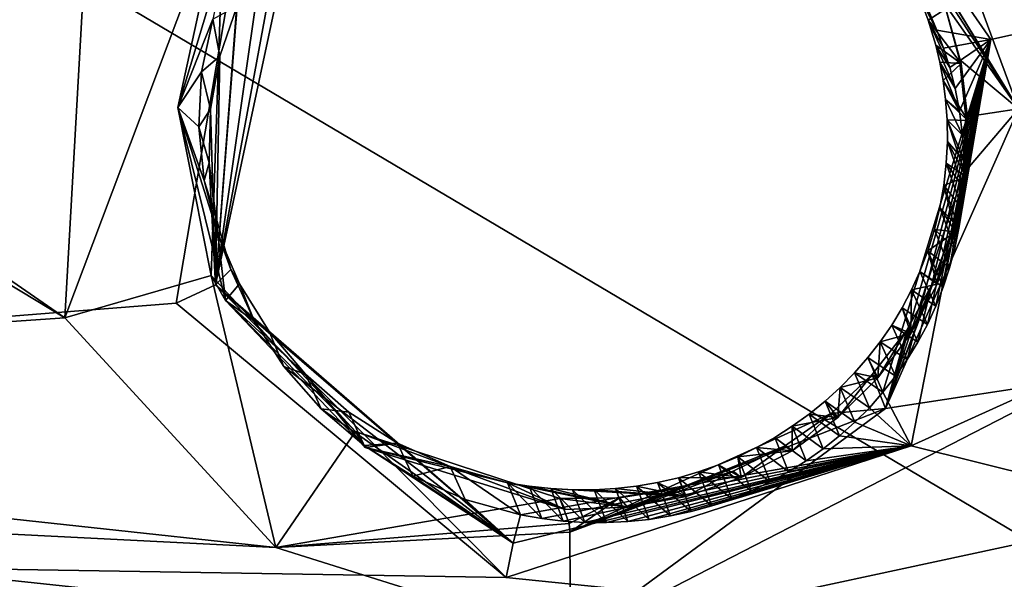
# Model space of a CAD drawing. Header units: millimetres. Extents: x -147 to 294, y -82 to 275.
# Tile 425 of 609: x 195.02 to 200.46, y 219.66 to 222.74. Entities that reach past the tile are written whole.
import ezdxf

# ---------------------------------------------------------------- set-up
doc = ezdxf.new("R2010")
doc.units = ezdxf.units.MM
doc.header["$LTSCALE"] = 67.506716
for name, color, linetype in [('1594', 7, 'CONTINUOUS'), ('1606', 7, 'CONTINUOUS'), ('2223', 7, 'CONTINUOUS'), ('2540', 7, 'CONTINUOUS'), ('2541', 7, 'CONTINUOUS'), ('2542', 7, 'CONTINUOUS'), ('2543', 7, 'CONTINUOUS'), ('2544', 7, 'CONTINUOUS'), ('2545', 7, 'CONTINUOUS'), ('2546', 7, 'CONTINUOUS'), ('2547', 7, 'CONTINUOUS'), ('2548', 7, 'CONTINUOUS'), ('557', 7, 'CONTINUOUS'), ('841', 7, 'CONTINUOUS')]:
    doc.layers.add(name, color=color, linetype=linetype)

msp = doc.modelspace()

# ---------------------------------------------------------------- linework, layer by layer
at = {"layer": '1594', "linetype": 'CONTINUOUS'}
msp.add_3dface([(199.2281, 214.2068, -11.4624), (201.1768, 219.9902, -10.0896), (203.7156, 215.8943, -10.5675), (199.2281, 214.2068, -11.4624)], dxfattribs=at)
at = {"layer": '1606', "linetype": 'CONTINUOUS'}
for points in [[(188.8277, 220.6561, -11.2249), (188.4044, 225.2498, -10.3883), (195.2733, 221.0993, -10.3831), (188.8277, 220.6561, -11.2249)], [(188.4044, 225.2498, -10.3883), (190.0397, 224.723, -10.2784), (195.2733, 221.0993, -10.3831), (188.4044, 225.2498, -10.3883)], [(195.2733, 221.0993, -10.3831), (190.0397, 224.723, -10.2784), (195.4455, 224.1642, -9.7825), (195.2733, 221.0993, -10.3831)], [(196.437, 219.8316, -10.5202), (188.8277, 220.6561, -11.2249), (195.2733, 221.0993, -10.3831), (196.437, 219.8316, -10.5202)], [(200.8614, 220.7608, -9.9614), (201.1768, 219.9902, -10.0896), (198.0628, 219.3213, -10.4735), (200.8614, 220.7608, -9.9614)], [(190.4574, 220.1342, -11.1202), (188.8277, 220.6561, -11.2249), (196.437, 219.8316, -10.5202), (190.4574, 220.1342, -11.1202)], [(191.5649, 218.9703, -11.2222), (190.4574, 220.1342, -11.1202), (198.0628, 219.3213, -10.4735), (191.5649, 218.9703, -11.2222)], [(198.0628, 219.3213, -10.4735), (190.4574, 220.1342, -11.1202), (196.437, 219.8316, -10.5202), (198.0628, 219.3213, -10.4735)], [(201.1768, 219.9902, -10.0896), (199.2281, 214.2068, -11.4624), (198.0628, 219.3213, -10.4735), (201.1768, 219.9902, -10.0896)]]:
    msp.add_3dface(points, dxfattribs=at)
at = {"layer": '2223', "linetype": 'CONTINUOUS'}
for points in [[(189.6346, 225.0918, -7.9032), (180.2989, 219.9516, -10.2986), (197.2541, 224.1102, -7.2763), (189.6346, 225.0918, -7.9032)], [(200.3815, 222.6346, -7.2936), (209.1602, 224.5696, -6.4925), (199.6712, 223.6591, -7.1593), (200.3815, 222.6346, -7.2936)], [(199.9422, 220.3936, -7.7526), (209.1602, 224.5696, -6.4925), (200.3815, 222.6346, -7.2936), (199.9422, 220.3936, -7.7526)], [(209.1602, 224.5696, -6.4925), (199.9422, 220.3936, -7.7526), (206.4479, 218.7756, -7.6699), (209.1602, 224.5696, -6.4925)], [(197.2541, 224.1102, -7.2763), (180.2989, 219.9516, -10.2986), (196.2674, 223.4307, -7.4902), (197.2541, 224.1102, -7.2763)], [(196.2674, 223.4307, -7.4902), (180.2989, 219.9516, -10.2986), (195.8878, 221.1805, -7.9522), (196.2674, 223.4307, -7.4902)], [(195.8878, 221.1805, -7.9522), (180.2989, 219.9516, -10.2986), (197.7083, 219.6667, -8.0809), (195.8878, 221.1805, -7.9522)], [(199.9422, 220.3936, -7.7526), (197.7083, 219.6667, -8.0809), (206.4479, 218.7756, -7.6699), (199.9422, 220.3936, -7.7526)], [(180.2989, 219.9516, -10.2986), (188.8813, 219.3606, -9.1143), (206.4479, 218.7756, -7.6699), (180.2989, 219.9516, -10.2986)], [(197.7083, 219.6667, -8.0809), (180.2989, 219.9516, -10.2986), (206.4479, 218.7756, -7.6699), (197.7083, 219.6667, -8.0809)]]:
    msp.add_3dface(points, dxfattribs=at)
at = {"layer": '2540', "linetype": 'CONTINUOUS'}
for points in [[(200.3815, 222.6346, -7.2936), (199.6712, 223.6591, -7.1593), (200.0829, 222.6859, -7.5631), (200.3815, 222.6346, -7.2936)], [(200.0829, 222.6859, -7.5631), (199.6712, 223.6591, -7.1593), (200.0424, 222.7782, -7.5508), (200.0829, 222.6859, -7.5631)], [(200.1208, 222.5865, -7.577), (200.3815, 222.6346, -7.2936), (200.0829, 222.6859, -7.5631), (200.1208, 222.5865, -7.577)], [(199.9422, 220.3936, -7.7526), (200.3815, 222.6346, -7.2936), (199.7865, 220.6882, -7.9583), (199.9422, 220.3936, -7.7526)], [(199.7865, 220.6882, -7.9583), (200.3815, 222.6346, -7.2936), (199.8562, 220.7767, -7.9346), (199.7865, 220.6882, -7.9583)], [(199.8562, 220.7767, -7.9346), (200.3815, 222.6346, -7.2936), (199.9203, 220.8687, -7.9108), (199.8562, 220.7767, -7.9346)], [(199.9203, 220.8687, -7.9108), (200.3815, 222.6346, -7.2936), (199.9788, 220.964, -7.887), (199.9203, 220.8687, -7.9108)], [(199.9788, 220.964, -7.887), (200.3815, 222.6346, -7.2936), (200.0315, 221.0624, -7.8633), (199.9788, 220.964, -7.887)], [(200.0315, 221.0624, -7.8633), (200.3815, 222.6346, -7.2936), (200.0784, 221.1637, -7.8397), (200.0315, 221.0624, -7.8633)], [(200.0784, 221.1637, -7.8397), (200.3815, 222.6346, -7.2936), (200.1194, 221.2677, -7.8163), (200.0784, 221.1637, -7.8397)], [(200.1194, 221.2677, -7.8163), (200.3815, 222.6346, -7.2936), (200.1543, 221.3741, -7.7932), (200.1194, 221.2677, -7.8163)], [(200.1551, 222.4793, -7.5927), (200.3815, 222.6346, -7.2936), (200.1208, 222.5865, -7.577), (200.1551, 222.4793, -7.5927)], [(200.1543, 221.3741, -7.7932), (200.3815, 222.6346, -7.2936), (200.183, 221.4827, -7.7703), (200.1543, 221.3741, -7.7932)], [(200.1849, 222.364, -7.6103), (200.3815, 222.6346, -7.2936), (200.1551, 222.4793, -7.5927), (200.1849, 222.364, -7.6103)], [(200.183, 221.4827, -7.7703), (200.3815, 222.6346, -7.2936), (200.2056, 221.5933, -7.7478), (200.183, 221.4827, -7.7703)], [(200.2091, 222.2393, -7.6303), (200.3815, 222.6346, -7.2936), (200.1849, 222.364, -7.6103), (200.2091, 222.2393, -7.6303)], [(200.2056, 221.5933, -7.7478), (200.3815, 222.6346, -7.2936), (200.2216, 221.7043, -7.7259), (200.2056, 221.5933, -7.7478)], [(200.226, 222.1059, -7.6526), (200.3815, 222.6346, -7.2936), (200.2091, 222.2393, -7.6303), (200.226, 222.1059, -7.6526)], [(200.2216, 221.7043, -7.7259), (200.3815, 222.6346, -7.2936), (200.2311, 221.8147, -7.7049), (200.2216, 221.7043, -7.7259)], [(200.2339, 221.9641, -7.6775), (200.3815, 222.6346, -7.2936), (200.226, 222.1059, -7.6526), (200.2339, 221.9641, -7.6775)], [(200.2311, 221.8147, -7.7049), (200.3815, 222.6346, -7.2936), (200.2339, 221.9641, -7.6775), (200.2311, 221.8147, -7.7049)], [(199.7115, 220.6036, -7.982), (199.9422, 220.3936, -7.7526), (199.7865, 220.6882, -7.9583), (199.7115, 220.6036, -7.982)], [(199.6314, 220.5233, -8.0055), (199.9422, 220.3936, -7.7526), (199.7115, 220.6036, -7.982), (199.6314, 220.5233, -8.0055)], [(199.5466, 220.4475, -8.0287), (199.9422, 220.3936, -7.7526), (199.6314, 220.5233, -8.0055), (199.5466, 220.4475, -8.0287)], [(199.4573, 220.3764, -8.0515), (199.9422, 220.3936, -7.7526), (199.5466, 220.4475, -8.0287), (199.4573, 220.3764, -8.0515)], [(197.7083, 219.6667, -8.0809), (199.9422, 220.3936, -7.7526), (197.7467, 219.8567, -8.1048), (197.7083, 219.6667, -8.0809)], [(197.7467, 219.8567, -8.1048), (199.9422, 220.3936, -7.7526), (197.7872, 220.0123, -8.3059), (197.7467, 219.8567, -8.1048)], [(197.7872, 220.0123, -8.3059), (199.9422, 220.3936, -7.7526), (197.9047, 219.9919, -8.2963), (197.7872, 220.0123, -8.3059)], [(197.9047, 219.9919, -8.2963), (199.9422, 220.3936, -7.7526), (198.0231, 219.9779, -8.2854), (197.9047, 219.9919, -8.2963)], [(198.0231, 219.9779, -8.2854), (199.9422, 220.3936, -7.7526), (198.1419, 219.9705, -8.2733), (198.0231, 219.9779, -8.2854)], [(198.1419, 219.9705, -8.2733), (199.9422, 220.3936, -7.7526), (198.261, 219.9696, -8.26), (198.1419, 219.9705, -8.2733)], [(198.261, 219.9696, -8.26), (199.9422, 220.3936, -7.7526), (198.3797, 219.9753, -8.2455), (198.261, 219.9696, -8.26)], [(198.3797, 219.9753, -8.2455), (199.9422, 220.3936, -7.7526), (198.4975, 219.9876, -8.23), (198.3797, 219.9753, -8.2455)], [(198.4975, 219.9876, -8.23), (199.9422, 220.3936, -7.7526), (198.6141, 220.0063, -8.2134), (198.4975, 219.9876, -8.23)], [(198.6141, 220.0063, -8.2134), (199.9422, 220.3936, -7.7526), (198.729, 220.0316, -8.1959), (198.6141, 220.0063, -8.2134)], [(198.729, 220.0316, -8.1959), (199.9422, 220.3936, -7.7526), (198.8419, 220.0631, -8.1774), (198.729, 220.0316, -8.1959)], [(198.8419, 220.0631, -8.1774), (199.9422, 220.3936, -7.7526), (198.9524, 220.1008, -8.1581), (198.8419, 220.0631, -8.1774)], [(198.9524, 220.1008, -8.1581), (199.9422, 220.3936, -7.7526), (199.0602, 220.1445, -8.1381), (198.9524, 220.1008, -8.1581)], [(199.0602, 220.1445, -8.1381), (199.9422, 220.3936, -7.7526), (199.1649, 220.1941, -8.1173), (199.0602, 220.1445, -8.1381)], [(199.1649, 220.1941, -8.1173), (199.9422, 220.3936, -7.7526), (199.2662, 220.2494, -8.0959), (199.1649, 220.1941, -8.1173)], [(199.2662, 220.2494, -8.0959), (199.9422, 220.3936, -7.7526), (199.3637, 220.3103, -8.074), (199.2662, 220.2494, -8.0959)], [(199.3637, 220.3103, -8.074), (199.9422, 220.3936, -7.7526), (199.4573, 220.3764, -8.0515), (199.3637, 220.3103, -8.074)]]:
    msp.add_3dface(points, dxfattribs=at)
at = {"layer": '2541', "linetype": 'CONTINUOUS'}
for points in [[(196.2674, 223.4307, -7.4902), (195.8878, 221.1805, -7.9522), (196.1051, 221.2812, -8.0153), (196.2674, 223.4307, -7.4902)], [(196.4846, 223.3433, -7.5917), (196.2674, 223.4307, -7.4902), (196.1051, 221.2812, -8.0153), (196.4846, 223.3433, -7.5917)], [(196.4846, 223.3433, -7.5917), (196.1051, 221.2812, -8.0153), (196.5406, 223.321, -7.8412), (196.4846, 223.3433, -7.5917)], [(196.5406, 223.321, -7.8412), (196.1051, 221.2812, -8.0153), (196.3625, 223.0817, -7.9055), (196.5406, 223.321, -7.8412)], [(196.3625, 223.0817, -7.9055), (196.1051, 221.2812, -8.0153), (196.2243, 222.82, -7.9694), (196.3625, 223.0817, -7.9055)], [(196.2243, 222.82, -7.9694), (196.1051, 221.2812, -8.0153), (196.1286, 222.5414, -8.0317), (196.2243, 222.82, -7.9694)], [(196.1286, 222.5414, -8.0317), (196.1051, 221.2812, -8.0153), (196.0762, 222.2502, -8.0914), (196.1286, 222.5414, -8.0317)], [(196.0762, 222.2502, -8.0914), (196.1051, 221.2812, -8.0153), (196.0688, 221.9535, -8.1468), (196.0762, 222.2502, -8.0914)], [(196.0688, 221.9535, -8.1468), (196.1051, 221.2812, -8.0153), (196.1068, 221.6566, -8.1971), (196.0688, 221.9535, -8.1468)], [(196.1068, 221.6566, -8.1971), (196.1051, 221.2812, -8.0153), (196.1895, 221.3659, -8.241), (196.1068, 221.6566, -8.1971)], [(196.1895, 221.3659, -8.241), (196.1051, 221.2812, -8.0153), (196.3155, 221.0887, -8.2774), (196.1895, 221.3659, -8.241)], [(195.8878, 221.1805, -7.9522), (197.7083, 219.6667, -8.0809), (196.1051, 221.2812, -8.0153), (195.8878, 221.1805, -7.9522)], [(197.7083, 219.6667, -8.0809), (197.7467, 219.8567, -8.1048), (196.1051, 221.2812, -8.0153), (197.7083, 219.6667, -8.0809)], [(196.1051, 221.2812, -8.0153), (197.7467, 219.8567, -8.1048), (196.3155, 221.0887, -8.2774), (196.1051, 221.2812, -8.0153)], [(196.3155, 221.0887, -8.2774), (197.7467, 219.8567, -8.1048), (196.4817, 220.8314, -8.3054), (196.3155, 221.0887, -8.2774)], [(196.4817, 220.8314, -8.3054), (197.7467, 219.8567, -8.1048), (196.6865, 220.598, -8.3247), (196.4817, 220.8314, -8.3054)], [(196.6865, 220.598, -8.3247), (197.7467, 219.8567, -8.1048), (196.9254, 220.3942, -8.3346), (196.6865, 220.598, -8.3247)], [(196.9254, 220.3942, -8.3346), (197.7467, 219.8567, -8.1048), (197.1924, 220.2259, -8.3348), (196.9254, 220.3942, -8.3346)], [(197.1924, 220.2259, -8.3348), (197.7467, 219.8567, -8.1048), (197.4817, 220.0977, -8.3253), (197.1924, 220.2259, -8.3348)], [(197.7467, 219.8567, -8.1048), (197.7872, 220.0123, -8.3059), (197.4817, 220.0977, -8.3253), (197.7467, 219.8567, -8.1048)]]:
    msp.add_3dface(points, dxfattribs=at)
at = {"layer": '2542', "linetype": 'CONTINUOUS'}
for points in [[(196.2243, 222.82, -7.9694), (196.1286, 222.5414, -8.0317), (196.0889, 222.7465, -8.6562), (196.2243, 222.82, -7.9694)], [(196.0889, 222.7465, -8.6562), (196.1286, 222.5414, -8.0317), (196.0278, 222.4558, -8.717), (196.0889, 222.7465, -8.6562)], [(196.1286, 222.5414, -8.0317), (196.0762, 222.2502, -8.0914), (196.0278, 222.4558, -8.717), (196.1286, 222.5414, -8.0317)], [(196.0278, 222.4558, -8.717), (196.0762, 222.2502, -8.0914), (196.0121, 222.153, -8.7761), (196.0278, 222.4558, -8.717)], [(196.0762, 222.2502, -8.0914), (196.0688, 221.9535, -8.1468), (196.0121, 222.153, -8.7761), (196.0762, 222.2502, -8.0914)], [(196.0121, 222.153, -8.7761), (196.0688, 221.9535, -8.1468), (196.042, 221.8559, -8.8301), (196.0121, 222.153, -8.7761)], [(196.0688, 221.9535, -8.1468), (196.1068, 221.6566, -8.1971), (196.042, 221.8559, -8.8301), (196.0688, 221.9535, -8.1468)], [(196.042, 221.8559, -8.8301), (196.1068, 221.6566, -8.1971), (196.1177, 221.5644, -8.8789), (196.042, 221.8559, -8.8301)], [(196.1068, 221.6566, -8.1971), (196.1895, 221.3659, -8.241), (196.1177, 221.5644, -8.8789), (196.1068, 221.6566, -8.1971)], [(196.1177, 221.5644, -8.8789), (196.1895, 221.3659, -8.241), (196.237, 221.2874, -8.9211), (196.1177, 221.5644, -8.8789)], [(196.1895, 221.3659, -8.241), (196.3155, 221.0887, -8.2774), (196.237, 221.2874, -8.9211), (196.1895, 221.3659, -8.241)], [(196.237, 221.2874, -8.9211), (196.3155, 221.0887, -8.2774), (196.4004, 221.0244, -8.9567), (196.237, 221.2874, -8.9211)], [(196.3155, 221.0887, -8.2774), (196.4817, 220.8314, -8.3054), (196.4004, 221.0244, -8.9567), (196.3155, 221.0887, -8.2774)], [(196.4004, 221.0244, -8.9567), (196.4817, 220.8314, -8.3054), (196.6016, 220.7878, -8.984), (196.4004, 221.0244, -8.9567)], [(196.4817, 220.8314, -8.3054), (196.6865, 220.598, -8.3247), (196.6016, 220.7878, -8.984), (196.4817, 220.8314, -8.3054)], [(196.6016, 220.7878, -8.984), (196.6865, 220.598, -8.3247), (196.8407, 220.5793, -9.0025), (196.6016, 220.7878, -8.984)], [(196.6865, 220.598, -8.3247), (196.9254, 220.3942, -8.3346), (196.8407, 220.5793, -9.0025), (196.6865, 220.598, -8.3247)], [(196.8407, 220.5793, -9.0025), (196.9254, 220.3942, -8.3346), (197.1086, 220.4076, -9.0116), (196.8407, 220.5793, -9.0025)], [(196.9254, 220.3942, -8.3346), (197.1924, 220.2259, -8.3348), (197.1086, 220.4076, -9.0116), (196.9254, 220.3942, -8.3346)], [(197.1086, 220.4076, -9.0116), (197.1924, 220.2259, -8.3348), (197.3996, 220.2787, -9.0106), (197.1086, 220.4076, -9.0116)], [(197.1924, 220.2259, -8.3348), (197.4817, 220.0977, -8.3253), (197.3996, 220.2787, -9.0106), (197.1924, 220.2259, -8.3348)], [(197.4817, 220.0977, -8.3253), (197.7872, 220.0123, -8.3059), (197.3996, 220.2787, -9.0106), (197.4817, 220.0977, -8.3253)], [(197.3996, 220.2787, -9.0106), (197.7872, 220.0123, -8.3059), (197.7161, 220.1899, -8.9998), (197.3996, 220.2787, -9.0106)]]:
    msp.add_3dface(points, dxfattribs=at)
at = {"layer": '2543', "linetype": 'CONTINUOUS'}
for points in [[(200.0829, 222.6859, -7.5631), (200.0424, 222.7782, -7.5508), (199.9892, 222.8652, -8.3001), (200.0829, 222.6859, -7.5631)], [(200.0364, 222.7402, -8.3197), (200.0829, 222.6859, -7.5631), (199.9892, 222.8652, -8.3001), (200.0364, 222.7402, -8.3197)], [(200.1551, 222.4793, -7.5927), (200.1208, 222.5865, -7.577), (200.0364, 222.7402, -8.3197), (200.1551, 222.4793, -7.5927)], [(200.0776, 222.6031, -8.342), (200.1551, 222.4793, -7.5927), (200.0364, 222.7402, -8.3197), (200.0776, 222.6031, -8.342)], [(200.1208, 222.5865, -7.577), (200.0829, 222.6859, -7.5631), (200.0364, 222.7402, -8.3197), (200.1208, 222.5865, -7.577)], [(200.1849, 222.364, -7.6103), (200.1551, 222.4793, -7.5927), (200.0776, 222.6031, -8.342), (200.1849, 222.364, -7.6103)], [(200.0999, 222.5086, -8.358), (200.1849, 222.364, -7.6103), (200.0776, 222.6031, -8.342), (200.0999, 222.5086, -8.358)], [(200.2091, 222.2393, -7.6303), (200.1849, 222.364, -7.6103), (200.0999, 222.5086, -8.358), (200.2091, 222.2393, -7.6303)], [(200.1183, 222.4084, -8.3753), (200.2091, 222.2393, -7.6303), (200.0999, 222.5086, -8.358), (200.1183, 222.4084, -8.3753)], [(200.132, 222.3025, -8.3941), (200.2091, 222.2393, -7.6303), (200.1183, 222.4084, -8.3753), (200.132, 222.3025, -8.3941)], [(200.226, 222.1059, -7.6526), (200.2091, 222.2393, -7.6303), (200.132, 222.3025, -8.3941), (200.226, 222.1059, -7.6526)], [(200.1403, 222.1905, -8.4145), (200.226, 222.1059, -7.6526), (200.132, 222.3025, -8.3941), (200.1403, 222.1905, -8.4145)], [(200.2339, 221.9641, -7.6775), (200.226, 222.1059, -7.6526), (200.1403, 222.1905, -8.4145), (200.2339, 221.9641, -7.6775)], [(200.1419, 222.0722, -8.4367), (200.2339, 221.9641, -7.6775), (200.1403, 222.1905, -8.4145), (200.1419, 222.0722, -8.4367)], [(200.136, 221.9512, -8.4599), (200.2311, 221.8147, -7.7049), (200.1419, 222.0722, -8.4367), (200.136, 221.9512, -8.4599)], [(200.2311, 221.8147, -7.7049), (200.2339, 221.9641, -7.6775), (200.1419, 222.0722, -8.4367), (200.2311, 221.8147, -7.7049)], [(200.1223, 221.8293, -8.484), (200.2216, 221.7043, -7.7259), (200.136, 221.9512, -8.4599), (200.1223, 221.8293, -8.484)], [(200.2216, 221.7043, -7.7259), (200.2311, 221.8147, -7.7049), (200.136, 221.9512, -8.4599), (200.2216, 221.7043, -7.7259)], [(200.1006, 221.7067, -8.509), (200.2056, 221.5933, -7.7478), (200.1223, 221.8293, -8.484), (200.1006, 221.7067, -8.509)], [(200.2056, 221.5933, -7.7478), (200.2216, 221.7043, -7.7259), (200.1223, 221.8293, -8.484), (200.2056, 221.5933, -7.7478)], [(200.0712, 221.5862, -8.5341), (200.183, 221.4827, -7.7703), (200.1006, 221.7067, -8.509), (200.0712, 221.5862, -8.5341)], [(200.183, 221.4827, -7.7703), (200.2056, 221.5933, -7.7478), (200.1006, 221.7067, -8.509), (200.183, 221.4827, -7.7703)], [(200.0346, 221.469, -8.5593), (200.1543, 221.3741, -7.7932), (200.0712, 221.5862, -8.5341), (200.0346, 221.469, -8.5593)], [(200.1543, 221.3741, -7.7932), (200.183, 221.4827, -7.7703), (200.0712, 221.5862, -8.5341), (200.1543, 221.3741, -7.7932)], [(199.9907, 221.3549, -8.5845), (200.1194, 221.2677, -7.8163), (200.0346, 221.469, -8.5593), (199.9907, 221.3549, -8.5845)], [(200.1194, 221.2677, -7.8163), (200.1543, 221.3741, -7.7932), (200.0346, 221.469, -8.5593), (200.1194, 221.2677, -7.8163)], [(199.9443, 221.2533, -8.6076), (200.0784, 221.1637, -7.8397), (199.9907, 221.3549, -8.5845), (199.9443, 221.2533, -8.6076)], [(200.0784, 221.1637, -7.8397), (200.1194, 221.2677, -7.8163), (199.9907, 221.3549, -8.5845), (200.0784, 221.1637, -7.8397)], [(199.8922, 221.1547, -8.6306), (200.0315, 221.0624, -7.8633), (199.9443, 221.2533, -8.6076), (199.8922, 221.1547, -8.6306)], [(200.0315, 221.0624, -7.8633), (200.0784, 221.1637, -7.8397), (199.9443, 221.2533, -8.6076), (200.0315, 221.0624, -7.8633)], [(199.8345, 221.0594, -8.6534), (199.9788, 220.964, -7.887), (199.8922, 221.1547, -8.6306), (199.8345, 221.0594, -8.6534)], [(199.9788, 220.964, -7.887), (200.0315, 221.0624, -7.8633), (199.8922, 221.1547, -8.6306), (199.9788, 220.964, -7.887)], [(199.7713, 220.9676, -8.6761), (199.9203, 220.8687, -7.9108), (199.8345, 221.0594, -8.6534), (199.7713, 220.9676, -8.6761)], [(199.9203, 220.8687, -7.9108), (199.9788, 220.964, -7.887), (199.8345, 221.0594, -8.6534), (199.9203, 220.8687, -7.9108)], [(199.7028, 220.8794, -8.6985), (199.8562, 220.7767, -7.9346), (199.7713, 220.9676, -8.6761), (199.7028, 220.8794, -8.6985)], [(199.8562, 220.7767, -7.9346), (199.9203, 220.8687, -7.9108), (199.7713, 220.9676, -8.6761), (199.8562, 220.7767, -7.9346)], [(199.6291, 220.7951, -8.7207), (199.7865, 220.6882, -7.9583), (199.7028, 220.8794, -8.6985), (199.6291, 220.7951, -8.7207)], [(199.7865, 220.6882, -7.9583), (199.8562, 220.7767, -7.9346), (199.7028, 220.8794, -8.6985), (199.7865, 220.6882, -7.9583)], [(199.5504, 220.7148, -8.7426), (199.7115, 220.6036, -7.982), (199.6291, 220.7951, -8.7207), (199.5504, 220.7148, -8.7426)], [(199.7115, 220.6036, -7.982), (199.7865, 220.6882, -7.9583), (199.6291, 220.7951, -8.7207), (199.7115, 220.6036, -7.982)], [(199.4668, 220.6388, -8.764), (199.6314, 220.5233, -8.0055), (199.5504, 220.7148, -8.7426), (199.4668, 220.6388, -8.764)], [(199.6314, 220.5233, -8.0055), (199.7115, 220.6036, -7.982), (199.5504, 220.7148, -8.7426), (199.6314, 220.5233, -8.0055)], [(199.3786, 220.5674, -8.785), (199.5466, 220.4475, -8.0287), (199.4668, 220.6388, -8.764), (199.3786, 220.5674, -8.785)], [(199.5466, 220.4475, -8.0287), (199.6314, 220.5233, -8.0055), (199.4668, 220.6388, -8.764), (199.5466, 220.4475, -8.0287)], [(199.2861, 220.5008, -8.8055), (199.4573, 220.3764, -8.0515), (199.3786, 220.5674, -8.785), (199.2861, 220.5008, -8.8055)], [(199.4573, 220.3764, -8.0515), (199.5466, 220.4475, -8.0287), (199.3786, 220.5674, -8.785), (199.4573, 220.3764, -8.0515)], [(199.1896, 220.4393, -8.8253), (199.3637, 220.3103, -8.074), (199.2861, 220.5008, -8.8055), (199.1896, 220.4393, -8.8253)], [(199.3637, 220.3103, -8.074), (199.4573, 220.3764, -8.0515), (199.2861, 220.5008, -8.8055), (199.3637, 220.3103, -8.074)], [(199.0894, 220.3833, -8.8445), (199.2662, 220.2494, -8.0959), (199.1896, 220.4393, -8.8253), (199.0894, 220.3833, -8.8445)], [(199.2662, 220.2494, -8.0959), (199.3637, 220.3103, -8.074), (199.1896, 220.4393, -8.8253), (199.2662, 220.2494, -8.0959)], [(198.9858, 220.3329, -8.8629), (199.1649, 220.1941, -8.1173), (199.0894, 220.3833, -8.8445), (198.9858, 220.3329, -8.8629)], [(199.1649, 220.1941, -8.1173), (199.2662, 220.2494, -8.0959), (199.0894, 220.3833, -8.8445), (199.1649, 220.1941, -8.1173)], [(198.8791, 220.2884, -8.8805), (199.0602, 220.1445, -8.1381), (198.9858, 220.3329, -8.8629), (198.8791, 220.2884, -8.8805)], [(199.0602, 220.1445, -8.1381), (199.1649, 220.1941, -8.1173), (198.9858, 220.3329, -8.8629), (199.0602, 220.1445, -8.1381)], [(198.7697, 220.2498, -8.8972), (198.9524, 220.1008, -8.1581), (198.8791, 220.2884, -8.8805), (198.7697, 220.2498, -8.8972)], [(198.9524, 220.1008, -8.1581), (199.0602, 220.1445, -8.1381), (198.8791, 220.2884, -8.8805), (198.9524, 220.1008, -8.1581)], [(198.5435, 220.191, -8.9278), (198.729, 220.0316, -8.1959), (198.6577, 220.2173, -8.913), (198.5435, 220.191, -8.9278)], [(198.6577, 220.2173, -8.913), (198.8419, 220.0631, -8.1774), (198.7697, 220.2498, -8.8972), (198.6577, 220.2173, -8.913)], [(198.729, 220.0316, -8.1959), (198.8419, 220.0631, -8.1774), (198.6577, 220.2173, -8.913), (198.729, 220.0316, -8.1959)], [(198.8419, 220.0631, -8.1774), (198.9524, 220.1008, -8.1581), (198.7697, 220.2498, -8.8972), (198.8419, 220.0631, -8.1774)], [(197.7872, 220.0123, -8.3059), (197.9047, 219.9919, -8.2963), (197.7161, 220.1899, -8.9998), (197.7872, 220.0123, -8.3059)], [(197.7161, 220.1899, -8.9998), (197.9047, 219.9919, -8.2963), (197.8354, 220.17, -8.9932), (197.7161, 220.1899, -8.9998)], [(197.9047, 219.9919, -8.2963), (198.0231, 219.9779, -8.2854), (197.8354, 220.17, -8.9932), (197.9047, 219.9919, -8.2963)], [(197.8354, 220.17, -8.9932), (198.0231, 219.9779, -8.2854), (197.9549, 220.1569, -8.9852), (197.8354, 220.17, -8.9932)], [(198.0231, 219.9779, -8.2854), (198.1419, 219.9705, -8.2733), (197.9549, 220.1569, -8.9852), (198.0231, 219.9779, -8.2854)], [(197.9549, 220.1569, -8.9852), (198.1419, 219.9705, -8.2733), (198.0743, 220.1506, -8.9761), (197.9549, 220.1569, -8.9852)], [(198.0743, 220.1506, -8.9761), (198.261, 219.9696, -8.26), (198.1929, 220.1509, -8.9657), (198.0743, 220.1506, -8.9761)], [(198.1419, 219.9705, -8.2733), (198.261, 219.9696, -8.26), (198.0743, 220.1506, -8.9761), (198.1419, 219.9705, -8.2733)], [(198.1929, 220.1509, -8.9657), (198.3797, 219.9753, -8.2455), (198.3108, 220.1577, -8.9542), (198.1929, 220.1509, -8.9657)], [(198.261, 219.9696, -8.26), (198.3797, 219.9753, -8.2455), (198.1929, 220.1509, -8.9657), (198.261, 219.9696, -8.26)], [(198.3108, 220.1577, -8.9542), (198.4975, 219.9876, -8.23), (198.4277, 220.1711, -8.9416), (198.3108, 220.1577, -8.9542)], [(198.3797, 219.9753, -8.2455), (198.4975, 219.9876, -8.23), (198.3108, 220.1577, -8.9542), (198.3797, 219.9753, -8.2455)], [(198.4277, 220.1711, -8.9416), (198.6141, 220.0063, -8.2134), (198.5435, 220.191, -8.9278), (198.4277, 220.1711, -8.9416)], [(198.4975, 219.9876, -8.23), (198.6141, 220.0063, -8.2134), (198.4277, 220.1711, -8.9416), (198.4975, 219.9876, -8.23)], [(198.6141, 220.0063, -8.2134), (198.729, 220.0316, -8.1959), (198.5435, 220.191, -8.9278), (198.6141, 220.0063, -8.2134)]]:
    msp.add_3dface(points, dxfattribs=at)
at = {"layer": '2544', "linetype": 'CONTINUOUS'}
for points in [[(196.2053, 223.2845, -8.5445), (196.0889, 222.7465, -8.6562), (195.897, 222.2583, -8.7671), (196.2053, 223.2845, -8.5445)], [(200.0364, 222.7402, -8.3197), (199.9892, 222.8652, -8.3001), (200.1338, 222.8039, -8.3005), (200.0364, 222.7402, -8.3197)], [(200.2171, 222.5013, -8.3505), (200.0364, 222.7402, -8.3197), (200.1338, 222.8039, -8.3005), (200.2171, 222.5013, -8.3505)], [(196.0889, 222.7465, -8.6562), (196.0278, 222.4558, -8.717), (195.897, 222.2583, -8.7671), (196.0889, 222.7465, -8.6562)], [(200.0776, 222.6031, -8.342), (200.0364, 222.7402, -8.3197), (200.2171, 222.5013, -8.3505), (200.0776, 222.6031, -8.342)], [(200.0999, 222.5086, -8.358), (200.0776, 222.6031, -8.342), (200.2171, 222.5013, -8.3505), (200.0999, 222.5086, -8.358)], [(200.1183, 222.4084, -8.3753), (200.0999, 222.5086, -8.358), (200.2171, 222.5013, -8.3505), (200.1183, 222.4084, -8.3753)], [(200.254, 222.1879, -8.4064), (200.1183, 222.4084, -8.3753), (200.2171, 222.5013, -8.3505), (200.254, 222.1879, -8.4064)], [(196.0278, 222.4558, -8.717), (196.0121, 222.153, -8.7761), (195.897, 222.2583, -8.7671), (196.0278, 222.4558, -8.717)], [(200.132, 222.3025, -8.3941), (200.1183, 222.4084, -8.3753), (200.254, 222.1879, -8.4064), (200.132, 222.3025, -8.3941)], [(200.1403, 222.1905, -8.4145), (200.132, 222.3025, -8.3941), (200.254, 222.1879, -8.4064), (200.1403, 222.1905, -8.4145)], [(196.0121, 222.153, -8.7761), (196.042, 221.8559, -8.8301), (195.897, 222.2583, -8.7671), (196.0121, 222.153, -8.7761)], [(196.042, 221.8559, -8.8301), (196.1177, 221.5644, -8.8789), (195.897, 222.2583, -8.7671), (196.042, 221.8559, -8.8301)], [(195.897, 222.2583, -8.7671), (196.1177, 221.5644, -8.8789), (196.1593, 221.1947, -8.9465), (195.897, 222.2583, -8.7671)], [(200.1419, 222.0722, -8.4367), (200.1403, 222.1905, -8.4145), (200.2438, 221.8789, -8.4654), (200.1419, 222.0722, -8.4367)], [(200.2438, 221.8789, -8.4654), (200.1403, 222.1905, -8.4145), (200.254, 222.1879, -8.4064), (200.2438, 221.8789, -8.4654)], [(200.136, 221.9512, -8.4599), (200.1419, 222.0722, -8.4367), (200.2438, 221.8789, -8.4654), (200.136, 221.9512, -8.4599)], [(200.1223, 221.8293, -8.484), (200.136, 221.9512, -8.4599), (200.2438, 221.8789, -8.4654), (200.1223, 221.8293, -8.484)], [(200.1864, 221.5733, -8.5278), (200.1223, 221.8293, -8.484), (200.2438, 221.8789, -8.4654), (200.1864, 221.5733, -8.5278)], [(200.1006, 221.7067, -8.509), (200.1223, 221.8293, -8.484), (200.1864, 221.5733, -8.5278), (200.1006, 221.7067, -8.509)], [(200.0712, 221.5862, -8.5341), (200.1006, 221.7067, -8.509), (200.1864, 221.5733, -8.5278), (200.0712, 221.5862, -8.5341)], [(196.1177, 221.5644, -8.8789), (196.237, 221.2874, -8.9211), (196.1593, 221.1947, -8.9465), (196.1177, 221.5644, -8.8789)], [(200.0346, 221.469, -8.5593), (200.0712, 221.5862, -8.5341), (200.1864, 221.5733, -8.5278), (200.0346, 221.469, -8.5593)], [(200.0855, 221.2848, -8.5907), (200.0346, 221.469, -8.5593), (200.1864, 221.5733, -8.5278), (200.0855, 221.2848, -8.5907)], [(199.9907, 221.3549, -8.5845), (200.0346, 221.469, -8.5593), (200.0855, 221.2848, -8.5907), (199.9907, 221.3549, -8.5845)], [(199.9443, 221.2533, -8.6076), (199.9907, 221.3549, -8.5845), (200.0855, 221.2848, -8.5907), (199.9443, 221.2533, -8.6076)], [(196.237, 221.2874, -8.9211), (196.4004, 221.0244, -8.9567), (196.1593, 221.1947, -8.9465), (196.237, 221.2874, -8.9211)], [(199.8922, 221.1547, -8.6306), (199.9443, 221.2533, -8.6076), (199.9403, 221.0132, -8.6541), (199.8922, 221.1547, -8.6306)], [(199.9403, 221.0132, -8.6541), (199.9443, 221.2533, -8.6076), (200.0855, 221.2848, -8.5907), (199.9403, 221.0132, -8.6541)], [(196.4004, 221.0244, -8.9567), (196.6016, 220.7878, -8.984), (196.1593, 221.1947, -8.9465), (196.4004, 221.0244, -8.9567)], [(196.1593, 221.1947, -8.9465), (196.6016, 220.7878, -8.984), (196.9295, 220.3845, -9.0326), (196.1593, 221.1947, -8.9465)], [(199.8345, 221.0594, -8.6534), (199.8922, 221.1547, -8.6306), (199.9403, 221.0132, -8.6541), (199.8345, 221.0594, -8.6534)], [(199.7713, 220.9676, -8.6761), (199.8345, 221.0594, -8.6534), (199.9403, 221.0132, -8.6541), (199.7713, 220.9676, -8.6761)], [(199.7028, 220.8794, -8.6985), (199.7713, 220.9676, -8.6761), (199.7576, 220.768, -8.7159), (199.7028, 220.8794, -8.6985)], [(199.7576, 220.768, -8.7159), (199.7713, 220.9676, -8.6761), (199.9403, 221.0132, -8.6541), (199.7576, 220.768, -8.7159)], [(199.6291, 220.7951, -8.7207), (199.7028, 220.8794, -8.6985), (199.7576, 220.768, -8.7159), (199.6291, 220.7951, -8.7207)], [(196.6016, 220.7878, -8.984), (196.8407, 220.5793, -9.0025), (196.9295, 220.3845, -9.0326), (196.6016, 220.7878, -8.984)], [(199.537, 220.5494, -8.7758), (199.5504, 220.7148, -8.7426), (199.7576, 220.768, -8.7159), (199.537, 220.5494, -8.7758)], [(199.5504, 220.7148, -8.7426), (199.6291, 220.7951, -8.7207), (199.7576, 220.768, -8.7159), (199.5504, 220.7148, -8.7426)], [(199.4668, 220.6388, -8.764), (199.5504, 220.7148, -8.7426), (199.537, 220.5494, -8.7758), (199.4668, 220.6388, -8.764)], [(199.3786, 220.5674, -8.785), (199.4668, 220.6388, -8.764), (199.537, 220.5494, -8.7758), (199.3786, 220.5674, -8.785)], [(196.8407, 220.5793, -9.0025), (197.1086, 220.4076, -9.0116), (196.9295, 220.3845, -9.0326), (196.8407, 220.5793, -9.0025)], [(199.2859, 220.3658, -8.8319), (199.2861, 220.5008, -8.8055), (199.537, 220.5494, -8.7758), (199.2859, 220.3658, -8.8319)], [(199.2861, 220.5008, -8.8055), (199.3786, 220.5674, -8.785), (199.537, 220.5494, -8.7758), (199.2861, 220.5008, -8.8055)], [(199.1896, 220.4393, -8.8253), (199.2861, 220.5008, -8.8055), (199.2859, 220.3658, -8.8319), (199.1896, 220.4393, -8.8253)], [(199.0894, 220.3833, -8.8445), (199.1896, 220.4393, -8.8253), (199.2859, 220.3658, -8.8319), (199.0894, 220.3833, -8.8445)], [(197.1086, 220.4076, -9.0116), (197.3996, 220.2787, -9.0106), (196.9295, 220.3845, -9.0326), (197.1086, 220.4076, -9.0116)], [(197.3996, 220.2787, -9.0106), (197.7161, 220.1899, -8.9998), (196.9295, 220.3845, -9.0326), (197.3996, 220.2787, -9.0106)], [(196.9295, 220.3845, -9.0326), (197.7161, 220.1899, -8.9998), (198.034, 220.0412, -9.0012), (196.9295, 220.3845, -9.0326)], [(198.9858, 220.3329, -8.8629), (199.0894, 220.3833, -8.8445), (199.2859, 220.3658, -8.8319), (198.9858, 220.3329, -8.8629)], [(199.0046, 220.2183, -8.8839), (198.9858, 220.3329, -8.8629), (199.2859, 220.3658, -8.8319), (199.0046, 220.2183, -8.8839)], [(198.8791, 220.2884, -8.8805), (198.9858, 220.3329, -8.8629), (199.0046, 220.2183, -8.8839), (198.8791, 220.2884, -8.8805)], [(198.7697, 220.2498, -8.8972), (198.8791, 220.2884, -8.8805), (199.0046, 220.2183, -8.8839), (198.7697, 220.2498, -8.8972)], [(198.5435, 220.191, -8.9278), (198.6577, 220.2173, -8.913), (198.7002, 220.1132, -8.9299), (198.5435, 220.191, -8.9278)], [(198.6577, 220.2173, -8.913), (198.7697, 220.2498, -8.8972), (199.0046, 220.2183, -8.8839), (198.6577, 220.2173, -8.913)], [(198.7002, 220.1132, -8.9299), (198.6577, 220.2173, -8.913), (199.0046, 220.2183, -8.8839), (198.7002, 220.1132, -8.9299)], [(197.7161, 220.1899, -8.9998), (197.8354, 220.17, -8.9932), (198.3774, 220.0548, -8.9688), (197.7161, 220.1899, -8.9998)], [(198.034, 220.0412, -9.0012), (197.7161, 220.1899, -8.9998), (198.3774, 220.0548, -8.9688), (198.034, 220.0412, -9.0012)], [(197.8354, 220.17, -8.9932), (197.9549, 220.1569, -8.9852), (198.3774, 220.0548, -8.9688), (197.8354, 220.17, -8.9932)], [(197.9549, 220.1569, -8.9852), (198.0743, 220.1506, -8.9761), (198.7002, 220.1132, -8.9299), (197.9549, 220.1569, -8.9852)], [(198.3774, 220.0548, -8.9688), (197.9549, 220.1569, -8.9852), (198.7002, 220.1132, -8.9299), (198.3774, 220.0548, -8.9688)], [(198.0743, 220.1506, -8.9761), (198.1929, 220.1509, -8.9657), (198.7002, 220.1132, -8.9299), (198.0743, 220.1506, -8.9761)], [(198.1929, 220.1509, -8.9657), (198.3108, 220.1577, -8.9542), (198.7002, 220.1132, -8.9299), (198.1929, 220.1509, -8.9657)], [(198.3108, 220.1577, -8.9542), (198.4277, 220.1711, -8.9416), (198.7002, 220.1132, -8.9299), (198.3108, 220.1577, -8.9542)], [(198.4277, 220.1711, -8.9416), (198.5435, 220.191, -8.9278), (198.7002, 220.1132, -8.9299), (198.4277, 220.1711, -8.9416)]]:
    msp.add_3dface(points, dxfattribs=at)
at = {"layer": '2545', "linetype": 'CONTINUOUS'}
for points in [[(196.2053, 223.2845, -8.5445), (195.897, 222.2583, -8.7671), (196.1528, 223.4346, -9.0496), (196.2053, 223.2845, -8.5445)], [(196.1528, 223.4346, -9.0496), (195.897, 222.2583, -8.7671), (196.0806, 221.3329, -9.4208), (196.1528, 223.4346, -9.0496)], [(195.897, 222.2583, -8.7671), (196.1593, 221.1947, -8.9465), (196.0806, 221.3329, -9.4208), (195.897, 222.2583, -8.7671)], [(196.0806, 221.3329, -9.4208), (196.1593, 221.1947, -8.9465), (196.8775, 220.4719, -9.4278), (196.0806, 221.3329, -9.4208)], [(196.1593, 221.1947, -8.9465), (196.9295, 220.3845, -9.0326), (196.8775, 220.4719, -9.4278), (196.1593, 221.1947, -8.9465)], [(196.9295, 220.3845, -9.0326), (198.034, 220.0412, -9.0012), (196.8775, 220.4719, -9.4278), (196.9295, 220.3845, -9.0326)], [(198.034, 220.0412, -9.0012), (198.0032, 220.1027, -9.2941), (196.8775, 220.4719, -9.4278), (198.034, 220.0412, -9.0012)]]:
    msp.add_3dface(points, dxfattribs=at)
at = {"layer": '2546', "linetype": 'CONTINUOUS'}
for points in [[(195.2733, 221.0993, -10.3831), (195.4455, 224.1642, -9.7825), (196.1528, 223.4346, -9.0496), (195.2733, 221.0993, -10.3831)], [(195.2733, 221.0993, -10.3831), (196.1528, 223.4346, -9.0496), (196.0806, 221.3329, -9.4208), (195.2733, 221.0993, -10.3831)], [(196.437, 219.8316, -10.5202), (195.2733, 221.0993, -10.3831), (196.0806, 221.3329, -9.4208), (196.437, 219.8316, -10.5202)], [(196.437, 219.8316, -10.5202), (196.0806, 221.3329, -9.4208), (196.8775, 220.4719, -9.4278), (196.437, 219.8316, -10.5202)], [(198.0032, 220.1027, -9.2941), (196.437, 219.8316, -10.5202), (196.8775, 220.4719, -9.4278), (198.0032, 220.1027, -9.2941)], [(196.437, 219.8316, -10.5202), (198.0032, 220.1027, -9.2941), (198.0557, 219.9652, -10.0316), (196.437, 219.8316, -10.5202)], [(198.0591, 219.9163, -10.1012), (196.437, 219.8316, -10.5202), (198.0557, 219.9652, -10.0316), (198.0591, 219.9163, -10.1012)], [(198.0628, 219.3213, -10.4735), (196.437, 219.8316, -10.5202), (198.0591, 219.9163, -10.1012), (198.0628, 219.3213, -10.4735)]]:
    msp.add_3dface(points, dxfattribs=at)
at = {"layer": '2547', "linetype": 'CONTINUOUS'}
for points in [[(199.886, 223.9996, -9.1374), (200.5336, 222.251, -9.3475), (199.6547, 223.6137, -8.4271), (199.886, 223.9996, -9.1374)], [(199.886, 223.9996, -9.1374), (200.9051, 223.8543, -9.3762), (200.5336, 222.251, -9.3475), (199.886, 223.9996, -9.1374)], [(199.6547, 223.6137, -8.4271), (200.5336, 222.251, -9.3475), (199.8399, 223.3846, -8.4343), (199.6547, 223.6137, -8.4271)], [(199.8399, 223.3846, -8.4343), (200.5336, 222.251, -9.3475), (199.9927, 223.1361, -8.4501), (199.8399, 223.3846, -8.4343)], [(199.9927, 223.1361, -8.4501), (200.5336, 222.251, -9.3475), (200.1245, 222.8348, -8.478), (199.9927, 223.1361, -8.4501)], [(200.1245, 222.8348, -8.478), (200.5336, 222.251, -9.3475), (200.2081, 222.5232, -8.5154), (200.1245, 222.8348, -8.478)], [(200.2081, 222.5232, -8.5154), (200.5336, 222.251, -9.3475), (200.2431, 222.208, -8.5614), (200.2081, 222.5232, -8.5154)], [(200.5336, 222.251, -9.3475), (200.8614, 220.7608, -9.9614), (199.8009, 220.5988, -9.7385), (200.5336, 222.251, -9.3475)], [(200.5336, 222.251, -9.3475), (199.8009, 220.5988, -9.7385), (200.2304, 221.8949, -8.6155), (200.5336, 222.251, -9.3475)], [(200.2431, 222.208, -8.5614), (200.5336, 222.251, -9.3475), (200.2304, 221.8949, -8.6155), (200.2431, 222.208, -8.5614)], [(200.2304, 221.8949, -8.6155), (199.8009, 220.5988, -9.7385), (200.1712, 221.5917, -8.6761), (200.2304, 221.8949, -8.6155)], [(200.1712, 221.5917, -8.6761), (199.8009, 220.5988, -9.7385), (200.0664, 221.3018, -8.742), (200.1712, 221.5917, -8.6761)], [(200.0664, 221.3018, -8.742), (199.8009, 220.5988, -9.7385), (199.9175, 221.0313, -8.8117), (200.0664, 221.3018, -8.742)], [(199.9175, 221.0313, -8.8117), (199.8009, 220.5988, -9.7385), (199.7278, 220.7857, -8.8844), (199.9175, 221.0313, -8.8117)], [(200.8614, 220.7608, -9.9614), (198.0628, 219.3213, -10.4735), (199.8009, 220.5988, -9.7385), (200.8614, 220.7608, -9.9614)], [(199.7278, 220.7857, -8.8844), (199.8009, 220.5988, -9.7385), (199.5012, 220.5709, -8.9585), (199.7278, 220.7857, -8.8844)], [(198.0628, 219.3213, -10.4735), (198.0591, 219.9163, -10.1012), (199.8009, 220.5988, -9.7385), (198.0628, 219.3213, -10.4735)], [(199.8009, 220.5988, -9.7385), (198.0591, 219.9163, -10.1012), (199.5012, 220.5709, -8.9585), (199.8009, 220.5988, -9.7385)], [(199.5012, 220.5709, -8.9585), (198.0591, 219.9163, -10.1012), (199.2434, 220.3921, -9.0321), (199.5012, 220.5709, -8.9585)], [(199.2434, 220.3921, -9.0321), (198.0591, 219.9163, -10.1012), (198.9605, 220.2539, -9.1036), (199.2434, 220.3921, -9.0321)], [(198.9605, 220.2539, -9.1036), (198.0591, 219.9163, -10.1012), (198.6557, 220.158, -9.172), (198.9605, 220.2539, -9.1036)], [(198.6557, 220.158, -9.172), (198.0591, 219.9163, -10.1012), (198.3335, 220.1068, -9.236), (198.6557, 220.158, -9.172)], [(198.0557, 219.9652, -10.0316), (198.0032, 220.1027, -9.2941), (198.3335, 220.1068, -9.236), (198.0557, 219.9652, -10.0316)], [(198.0591, 219.9163, -10.1012), (198.0557, 219.9652, -10.0316), (198.3335, 220.1068, -9.236), (198.0591, 219.9163, -10.1012)]]:
    msp.add_3dface(points, dxfattribs=at)
at = {"layer": '2548', "linetype": 'CONTINUOUS'}
for points in [[(200.2171, 222.5013, -8.3505), (200.1338, 222.8039, -8.3005), (200.1245, 222.8348, -8.478), (200.2171, 222.5013, -8.3505)], [(200.2171, 222.5013, -8.3505), (200.1245, 222.8348, -8.478), (200.2081, 222.5232, -8.5154), (200.2171, 222.5013, -8.3505)], [(200.254, 222.1879, -8.4064), (200.2171, 222.5013, -8.3505), (200.2081, 222.5232, -8.5154), (200.254, 222.1879, -8.4064)], [(200.254, 222.1879, -8.4064), (200.2081, 222.5232, -8.5154), (200.2431, 222.208, -8.5614), (200.254, 222.1879, -8.4064)], [(200.2438, 221.8789, -8.4654), (200.2431, 222.208, -8.5614), (200.2304, 221.8949, -8.6155), (200.2438, 221.8789, -8.4654)], [(200.2438, 221.8789, -8.4654), (200.254, 222.1879, -8.4064), (200.2431, 222.208, -8.5614), (200.2438, 221.8789, -8.4654)], [(200.1864, 221.5733, -8.5278), (200.2304, 221.8949, -8.6155), (200.1712, 221.5917, -8.6761), (200.1864, 221.5733, -8.5278)], [(200.1864, 221.5733, -8.5278), (200.2438, 221.8789, -8.4654), (200.2304, 221.8949, -8.6155), (200.1864, 221.5733, -8.5278)], [(200.0855, 221.2848, -8.5907), (200.1712, 221.5917, -8.6761), (200.0664, 221.3018, -8.742), (200.0855, 221.2848, -8.5907)], [(200.0855, 221.2848, -8.5907), (200.1864, 221.5733, -8.5278), (200.1712, 221.5917, -8.6761), (200.0855, 221.2848, -8.5907)], [(199.9403, 221.0132, -8.6541), (200.0664, 221.3018, -8.742), (199.9175, 221.0313, -8.8117), (199.9403, 221.0132, -8.6541)], [(199.9403, 221.0132, -8.6541), (200.0855, 221.2848, -8.5907), (200.0664, 221.3018, -8.742), (199.9403, 221.0132, -8.6541)], [(199.7576, 220.768, -8.7159), (199.9175, 221.0313, -8.8117), (199.7278, 220.7857, -8.8844), (199.7576, 220.768, -8.7159)], [(199.7576, 220.768, -8.7159), (199.9403, 221.0132, -8.6541), (199.9175, 221.0313, -8.8117), (199.7576, 220.768, -8.7159)], [(199.537, 220.5494, -8.7758), (199.7278, 220.7857, -8.8844), (199.5012, 220.5709, -8.9585), (199.537, 220.5494, -8.7758)], [(199.537, 220.5494, -8.7758), (199.7576, 220.768, -8.7159), (199.7278, 220.7857, -8.8844), (199.537, 220.5494, -8.7758)], [(199.2859, 220.3658, -8.8319), (199.5012, 220.5709, -8.9585), (199.2434, 220.3921, -9.0321), (199.2859, 220.3658, -8.8319)], [(199.2859, 220.3658, -8.8319), (199.537, 220.5494, -8.7758), (199.5012, 220.5709, -8.9585), (199.2859, 220.3658, -8.8319)], [(199.0046, 220.2183, -8.8839), (199.2434, 220.3921, -9.0321), (198.9605, 220.2539, -9.1036), (199.0046, 220.2183, -8.8839)], [(199.0046, 220.2183, -8.8839), (199.2859, 220.3658, -8.8319), (199.2434, 220.3921, -9.0321), (199.0046, 220.2183, -8.8839)], [(198.7002, 220.1132, -8.9299), (198.9605, 220.2539, -9.1036), (198.6557, 220.158, -9.172), (198.7002, 220.1132, -8.9299)], [(198.7002, 220.1132, -8.9299), (199.0046, 220.2183, -8.8839), (198.9605, 220.2539, -9.1036), (198.7002, 220.1132, -8.9299)], [(198.3774, 220.0548, -8.9688), (198.6557, 220.158, -9.172), (198.3335, 220.1068, -9.236), (198.3774, 220.0548, -8.9688)], [(198.3774, 220.0548, -8.9688), (198.7002, 220.1132, -8.9299), (198.6557, 220.158, -9.172), (198.3774, 220.0548, -8.9688)], [(198.0032, 220.1027, -9.2941), (198.3774, 220.0548, -8.9688), (198.3335, 220.1068, -9.236), (198.0032, 220.1027, -9.2941)], [(198.034, 220.0412, -9.0012), (198.3774, 220.0548, -8.9688), (198.0032, 220.1027, -9.2941), (198.034, 220.0412, -9.0012)]]:
    msp.add_3dface(points, dxfattribs=at)
at = {"layer": '557', "linetype": 'CONTINUOUS'}
for points in [[(175.102, 216.4034, -28.5238), (192.7815, 240.2614, -27.4084), (203.7495, 217.597, -36.6176), (175.102, 216.4034, -28.5238)], [(192.7815, 240.2614, -27.4084), (206.3686, 237.4971, -31.4334), (203.7495, 217.597, -36.6176), (192.7815, 240.2614, -27.4084)]]:
    msp.add_3dface(points, dxfattribs=at)
at = {"layer": '841', "linetype": 'CONTINUOUS'}
for points in [[(180.0209, 232.0505, -23.733), (177.4701, 208.8882, -28.9701), (204.8363, 217.3552, -35.3042), (180.0209, 232.0505, -23.733)], [(209.084, 231.2837, -32.4407), (180.0209, 232.0505, -23.733), (204.8363, 217.3552, -35.3042), (209.084, 231.2837, -32.4407)]]:
    msp.add_3dface(points, dxfattribs=at)

doc.saveas('drawing.dxf')
